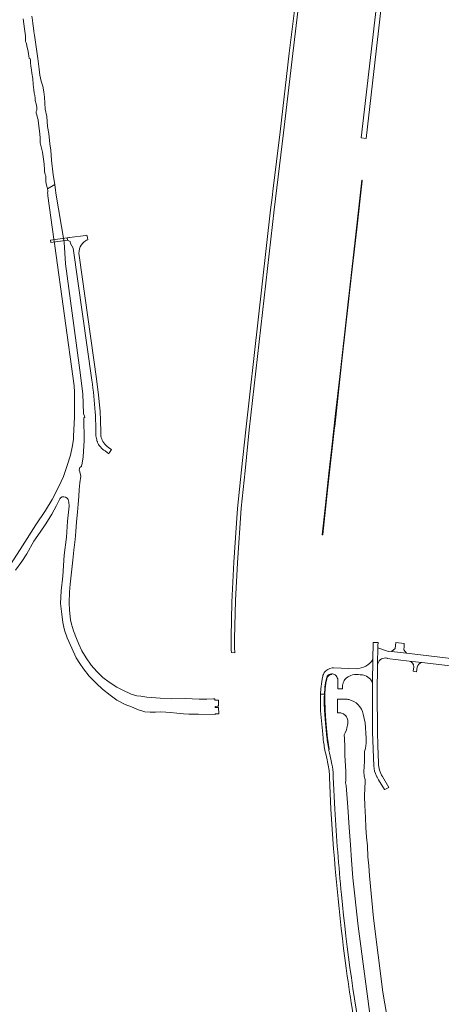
# Model space of a CAD drawing. Header units: metres. Extents: x 166325 to 190320, y 381923 to 404576.
# Tile 257 of 656: x 175967 to 176365, y 383717 to 384647. Entities that reach past the tile are written whole.
import ezdxf

# ---------------------------------------------------------------- set-up
doc = ezdxf.new("R2010")
doc.units = ezdxf.units.M
for name, color, linetype, lineweight in [('B-WE-OG-WATER_BEEK-GV', 8, 'Continuous', 18), ('B-WE-VH-VERHARDING_ASFALT-GV', 8, 'Continuous', 18), ('B-WE-VH-VERHARDING_BETONSTRAATSTEEN-GV', 8, 'Continuous', 18), ('B-WE-VH-VERHARDING_FUNDERING_ZAND-GV', 8, 'Continuous', 18), ('B-WE-VH-VERHARDING_GESLOTEN-GV', 8, 'Continuous', 18)]:
    doc.layers.add(name, color=color, linetype=linetype, lineweight=lineweight)

msp = doc.modelspace()

# ---------------------------------------------------------------- linework, layer by layer
at = {"layer": 'B-WE-OG-WATER_BEEK-GV', "flags": 128}
for points in [[(175969.691, 384647.824), (175971.148, 384638.294), (175972.08, 384631.6), (175972.179, 384630.035), (175972.076, 384628.671), (175972.098, 384626.208), (175972.559, 384625.035), (175972.852, 384624.037), (175973.661, 384620.613), (175974.344, 384618.316), (175974.894, 384614.93), (175975.054, 384612.366), (175975.59, 384610.683), (175976.407, 384609.942), (175976.678, 384609.019), (175976.927, 384605.822), (175976.945, 384603.234), (175977.348, 384601.023), (175977.772, 384599.554), (175978.193, 384596.344), (175978.947, 384591.29), (175979.343, 384585.596), (175979.902, 384580.669), (175980.344, 384577.916), (175980.918, 384575.463), (175981.276, 384572.688), (175981.259, 384570.528), (175982.021, 384567.339), (175982.874, 384564.278), (175982.919, 384563.033), (175982.672, 384561.445), (175982.216, 384560.106), (175982.286, 384558.7), (175982.736, 384557.052), (175983.107, 384555.457), (175983.375, 384554.363), (175983.882, 384552.193), (175984.339, 384548.756), (175985.657, 384539.166), (175986.04, 384535.145), (175985.89, 384532.733), (175985.997, 384530.567), (175986.362, 384529.41), (175987.985, 384521.896), (175989.079, 384515.075), (175989.705, 384510.388), (175990.015, 384505.252), (175990.004, 384503.454), (175990.517, 384500.561), (175991.253, 384499.436), (175991.279, 384497.135), (175991.251, 384495.021), (175991.345, 384493.978), (175991.678, 384491.897), (175992.166, 384489.698), (175992.854, 384487.259), (175999.644, 384491.334), (175998.269, 384500.418), (175996.725, 384514.177), (175996.095, 384523.687), (175995.096, 384529.721), (175994.134, 384539.486), (175992.865, 384546.158), (175992.24, 384555.554), (175990.736, 384562.388), (175990.135, 384573.746), (175989.535, 384578.748), (175988.423, 384584.245), (175986.987, 384588.703), (175985.754, 384594.386), (175984.856, 384600.252), (175983.814, 384610.128), (175980.635, 384632.239), (175980.36, 384633.621), (175980.075, 384636.168), (175979.667, 384638.867), (175979.277, 384641.26), (175978.869, 384643.391), (175978.612, 384646.381), (175978.181, 384650.297)], [(176022.362, 384196.573), (176022.927, 384203.053), (176023.507, 384209.382), (176024.222, 384215.65), (176023.56, 384219.736), (176022.899, 384221.444), (176022.985, 384223.017), (176023.518, 384223.797), (176024.315, 384224.378), (176024.878, 384225.121), (176025.52, 384227.894), (176026.625, 384233.932), (176027.656, 384249.385), (176027.125, 384270.737), (176028.124, 384271.382), (176026.897, 384274.83), (176026.333, 384293.49), (176023.378, 384315.755), (176017.761, 384358.069), (176009.803, 384416.163), (176008.457, 384436.646), (176000.716, 384483.173), (176000.68, 384483.45), (176000.342, 384485.726), (175999.644, 384491.334), (175992.854, 384487.259), (175993.232, 384485.217), (175993.236, 384484.865), (175993.127, 384484.186), (175992.954, 384483.457), (175993.043, 384482.023), (175993.143, 384480.638), (175993.179, 384480.386), (175998.956, 384439.563), (175999.802, 384433.324), (176017.984, 384301.004)], [(176017.355, 384253.555), (176017.396, 384250.513), (176016.623, 384244.805), (176014.657, 384235.515), (176011.511, 384225.696), (176007.825, 384215.268), (176003.471, 384205.986), (175997.346, 384193.548), (175991.07, 384183.207), (175981.894, 384169.65), (175969.314, 384149.995), (175958.527, 384133.088), (175956.951, 384130.376), (175953.469, 384129.05), (175944.262, 384114.463), (175945.953, 384113.395), (175947.02, 384115.087)], [(175962.639, 384126.786), (175968.625, 384135.118), (175973.297, 384142.452), (175979.951, 384154.186), (175985.802, 384162.884), (175991.228, 384170.683), (175996.987, 384179.815), (176001.47, 384187.922), (176004.365, 384194.154), (176005.107, 384195.199), (176006.671, 384196.159), (176008.25, 384196.169), (176009.796, 384195.778), (176011.525, 384195.051), (176012.504, 384193.526), (176013.174, 384191.038), (176013.217, 384187.481), (176011.855, 384173.075), (176010.871, 384157.93), (176008.68, 384140.906), (176007.199, 384121.1), (176005.672, 384107.306), (176005.262, 384095.237), (176006.257, 384085.349), (176007.366, 384077.569), (176008.979, 384070.092), (176011.438, 384062.864), (176015.807, 384053.089), (176019.929, 384044.085), (176023.279, 384038.545), (176026.969, 384033.589), (176032.389, 384026.849), (176039.241, 384019.695), (176044.707, 384014.298), (176052.094, 384008.685), (176058.478, 384004.207), (176066.157, 383999.994), (176072.349, 383997.668), (176078.814, 383994.905), (176082.078, 383993.843), (176085.033, 383993.17), (176090.016, 383992.703), (176094.859, 383992.707), (176099.806, 383992.981), (176104.827, 383992.792), (176109.006, 383992.467), (176115.035, 383991.762), (176121.332, 383991.02), (176126.583, 383990.791), (176135.693, 383990.911), (176151.243, 383990.551), (176151.24, 383991.25), (176154.72, 383991.28), (176154.699, 383997.015), (176153.449, 383997.012), (176151.347, 383997.157), (176151.347, 383998.061), (176153.445, 383998.262), (176154.695, 383998.265), (176154.63, 384004.15), (176151.13, 384004.11), (176151.121, 384005.227), (176149.893, 384005.181), (176143.632, 384004.926), (176136.157, 384005.103), (176123.116, 384005.535), (176109.922, 384005.466), (176099.425, 384005.819), (176086.803, 384007.037), (176081.04, 384007.732), (176077.432, 384008.068), (176072.03, 384009.842), (176063.327, 384013.713), (176058.339, 384016.416), (176051.248, 384020.964), (176045.184, 384025.521), (176039.352, 384031.018), (176034.299, 384037.096), (176029.295, 384044.193), (176025.349, 384050.682), (176022.352, 384056.986), (176020.176, 384062.179), (176017.595, 384069.602), (176015.553, 384075.817), (176014.553, 384080.053), (176013.62, 384089.019), (176013.487, 384096.103), (176013.72, 384106.235), (176014.331, 384113.793), (176015.634, 384125.114), (176016.963, 384136.227), (176017.879, 384145.622), (176018.97, 384155.7), (176019.728, 384163.415), (176020.296, 384172.436), (176021.127, 384181.552), (176021.881, 384189.105), (176022.362, 384196.573)], [(176274.413, 384005.033), (176274.163, 384005.021), (176274.07, 384005.02), (176266.918, 384004.94), (176267.053, 383992.1), (176268.882, 383992.12)], [(176321.147, 383662.095), (176309.814, 383728.31), (176301.173, 383798.015), (176297.322, 383838.004), (176296.585, 383847.577), (176295.838, 383856.132), (176295.309, 383866.551), (176294.636, 383874.623), (176293.826, 383883.87), (176293.458, 383893.238), (176292.782, 383904.555), (176292.486, 383912.993), (176292.893, 383921.475), (176293.376, 383926.279), (176293.088, 383928.98), (176292.416, 383932.286), (176292.064, 383936.764), (176292.418, 383941.163), (176292.598, 383946.725), (176292.608, 383953.272), (176292.698, 383955.53), (176293.457, 383958.478), (176294.245, 383963.511), (176294.055, 383968.224), (176293.137, 383982.507), (176291.43, 383990.73)], [(176275.574, 383976.372), (176275.477, 383976.099), (176274.26, 383973.24), (176273.348, 383971.354), (176273.661, 383967.828), (176274.11, 383959.89), (176274.091, 383952.002), (176274.86, 383936.56), (176275.108, 383930.489), (176274.892, 383928.027), (176274.781, 383926.101), (176275.368, 383923.296), (176276.862, 383903.056), (176278.12, 383883.797), (176279.313, 383867.408), (176280.461, 383852.76), (176281.592, 383836.236), (176286.465, 383790.419), (176299.245, 383695.689)]]:
    msp.add_lwpolyline(points, dxfattribs=at)
at = {"layer": 'B-WE-OG-WATER_BEEK-GV'}
for points in [[(176017.984, 384301.004, -0.0313393), (176017.355, 384253.555)], [(176277.699, 384004.591, 0.077291), (176274.413, 384005.033)], [(176286.59, 383999.719, 0.1427974), (176277.699, 384004.591)], [(176291.43, 383990.73, 0.143966), (176286.59, 383999.719)], [(176268.882, 383992.12, -0.1469531), (176273.841, 383990.339)], [(176273.841, 383990.339, -0.0512722), (176275.035, 383989.134)], [(176275.035, 383989.134, -0.1055585), (176276.57, 383986.079)], [(176276.57, 383986.079, -0.1077188), (176276.838, 383982.014)], [(176276.838, 383982.014, -0.0506885), (176275.574, 383976.372)]]:
    msp.add_lwpolyline(points, format="xyb", dxfattribs=at)
at = {"layer": 'B-WE-VH-VERHARDING_ASFALT-GV', "flags": 128}
msp.add_lwpolyline([(175995.94, 384436.438), (176011.749, 384438.546), (176011.446, 384440.81), (175995.638, 384438.705)], close=True, dxfattribs=at)
for points in [[(176030.865, 384439.098), (176030.545, 384440.757), (176030.211, 384442.488), (176030.07, 384443.221), (176029.196, 384443.109), (176013.682, 384441.122), (176013.149, 384441.048), (176011.96, 384440.882), (176011.446, 384440.81), (176011.749, 384438.546), (176014.134, 384437.532), (176014.488, 384435.6), (176017.026, 384431.158), (176034.78, 384306.42)], [(176042.531, 384276.938), (176042.253, 384279.866), (176041.09, 384292.141), (176039.33, 384307.502), (176022.72, 384424.187)], [(176038.459, 384265.29), (176038.475, 384264.611), (176038.49, 384263.933), (176038.494, 384263.517), (176038.581, 384254.938)], [(176043.221, 384255.187), (176043.154, 384259.998), (176043.129, 384261.83), (176043.106, 384263.484)], [(176047.3, 384239.54), (176050.706, 384236.849), (176051.572, 384238.14), (176052.801, 384239.973), (176053.31, 384240.732)], [(176304.878, 384035.42), (176304.91, 384039.11), (176305.117, 384053.455), (176305.246, 384055.618), (176305.418, 384058.498), (176300.762, 384058.63), (176300.619, 384042.627), (176300.202, 384020.858), (176300.15, 384018.17), (176300.268, 383992.228), (176300.21, 383973.76), (176301.455, 383942.133)], [(176305.874, 383944.399), (176305.281, 383961.201), (176305.021, 383973.74), (176304.68, 384012.661), (176304.878, 384035.42)], [(176254.8, 383995.38), (176254.623, 384000.332), (176254.54, 384005.524)], [(176251.76, 383987.56), (176253.121, 383971.976), (176253.459, 383968.103)], [(176255.564, 383955.183), (176255.95, 383953.51), (176257.301, 383947.646), (176257.734, 383945.765)], [(176261.755, 383943.714), (176260.75, 383948.34), (176259.519, 383954.004), (176259.248, 383955.249)], [(176259.489, 383932.756), (176259.56, 383931.12), (176260.863, 383901.163)], [(176264.45, 383901.22), (176263.12, 383931.264), (176263.039, 383933.102)], [(176304.578, 383931.272), (176305.947, 383928.925), (176311.43, 383919.522), (176311.682, 383919.646), (176315.078, 383921.313), (176315.58, 383921.56), (176309.553, 383931.789)], [(176275.314, 383750.88), (176276.351, 383743.374)]]:
    msp.add_lwpolyline(points, dxfattribs=at)
at = {"layer": 'B-WE-VH-VERHARDING_ASFALT-GV'}
for points in [[(176028.744, 384437.934, -0.0634683), (176030.865, 384439.098)], [(176022.72, 384424.187, -0.1268528), (176023.792, 384432.416)], [(176023.792, 384432.416, -0.1585599), (176028.744, 384437.934)], [(176034.78, 384306.42, -0.0170008), (176037.929, 384276.013)], [(176037.929, 384276.013, -0.0115587), (176038.459, 384265.29)], [(176043.106, 384263.484, 0.0139811), (176042.531, 384276.938)], [(176038.581, 384254.938, 0.0607596), (176039.375, 384249.882)], [(176048.131, 384244.98, -0.2044287), (176043.221, 384255.187)], [(176039.375, 384249.882, 0.0168011), (176039.793, 384248.573)], [(176039.793, 384248.573, 0.0168382), (176040.184, 384247.577)], [(176040.184, 384247.577, 0.0198209), (176040.766, 384246.355)], [(176040.766, 384246.355, 0.0547589), (176042.84, 384243.281)], [(176053.31, 384240.732, -0.0516695), (176048.131, 384244.98)], [(176042.84, 384243.281, 0.0861208), (176047.3, 384239.54)], [(176251.05, 384009.819, 0.0122676), (176250.85, 384000.527)], [(176254.54, 384005.524, -0.0084624), (176254.685, 384009.659)], [(176250.85, 384000.527, 0.0262265), (176251.76, 383987.56)], [(176253.459, 383968.103, 0.0286439), (176255.564, 383955.183)], [(176258.774, 383957.602, -0.0242175), (176256.811, 383971.2)], [(176259.248, 383955.249, -0.0045547), (176258.774, 383957.602)], [(176257.734, 383945.765, -0.0403123), (176259.489, 383932.756)], [(176263.039, 383933.102, 0.0325028), (176261.755, 383943.714)], [(176301.455, 383942.133, 0.108029), (176304.022, 383932.305)], [(176309.553, 383931.789, -0.124875), (176305.874, 383944.399)], [(176304.022, 383932.305, 0.0142959), (176304.578, 383931.272)], [(176260.863, 383901.163, 0.0187724), (176275.314, 383750.88)], [(176270.819, 383820.466, -0.0094256), (176264.45, 383901.22)], [(176292.992, 383663.276, -0.0213193), (176270.819, 383820.466)], [(176276.351, 383743.374, 0.0100562), (176289.381, 383662.827)]]:
    msp.add_lwpolyline(points, format="xyb", dxfattribs=at)
at = {"layer": 'B-WE-VH-VERHARDING_BETONSTRAATSTEEN-GV', "flags": 128}
msp.add_lwpolyline([(176329.966, 384054.656), (176330.224, 384057.707), (176322.125, 384058.66), (176321.835, 384055.74), (176321.48, 384052.807), (176318.14, 384050.069), (176332.325, 384048.387), (176329.67, 384051.763)], close=True, dxfattribs=at)
for points in [[(176332.325, 384048.387), (176318.14, 384050.069), (176314.924, 384050.45), (176314.896, 384050.165), (176313.419, 384050.662), (176305.117, 384053.455), (176304.91, 384039.11), (176304.878, 384035.42), (176305.027, 384035.408), (176305.041, 384036.296), (176305.056, 384037.235)], [(176442.269, 384035.031), (176440.282, 384035.293), (176440.326, 384035.582), (176332.325, 384048.387)], [(176299.751, 384020.725), (176300.202, 384020.858), (176300.619, 384042.627)], [(176312.825, 384043.918), (176313.288, 384043.874), (176314.129, 384043.795), (176314.096, 384043.492), (176334.892, 384041.023), (176346.908, 384039.597), (176365.613, 384037.377), (176375.674, 384036.183), (176439.242, 384028.637), (176439.291, 384028.933), (176441.282, 384028.674), (176443.134, 384028.433)], [(176346.908, 384039.597), (176334.892, 384041.023)], [(176284.92, 384033.69), (176263.382, 384034.504), (176263.234, 384034.509)], [(176339.117, 384035.68), (176338.48, 384031.343), (176341.868, 384030.94), (176342.33, 384035.283)], [(176253.097, 384026.606), (176252.54, 384023.978)], [(176255.103, 384009.648), (176255.519, 384014.817), (176256.199, 384020.008), (176256.869, 384024.365)], [(176261.426, 384028.344), (176261.405, 384028.944)], [(176267.24, 384024.16), (176267.427, 384014.686), (176271.744, 384014.721), (176271.81, 384016.572)], [(176251.344, 384014.79), (176251.311, 384014.329), (176251.28, 384013.869)], [(176251.05, 384009.819), (176254.685, 384009.659)], [(176258.774, 383957.602), (176259.292, 383957.688), (176257.73, 383968.051), (176257.043, 383974.075), (176256.064, 383984.483), (176255.291, 383994.69), (176255.014, 384004.813), (176255.103, 384009.648)], [(176255.344, 383987.242), (176255.44, 383986.193), (176256.71, 383972.3), (176256.811, 383971.2)]]:
    msp.add_lwpolyline(points, dxfattribs=at)
at = {"layer": 'B-WE-VH-VERHARDING_BETONSTRAATSTEEN-GV'}
for points in [[(176300.619, 384042.627, -0.2369869), (176284.92, 384033.69)], [(176305.056, 384037.235, -0.4111694), (176312.825, 384043.918)], [(176334.892, 384041.023, -0.3799087), (176339.117, 384035.68)], [(176342.33, 384035.283, -0.3220864), (176346.908, 384039.597)], [(176254.622, 384030.163, 0.0977818), (176253.097, 384026.606)], [(176262.055, 384034.483, 0.2260528), (176254.622, 384030.163)], [(176263.234, 384034.509, 0.0305382), (176262.055, 384034.483)], [(176252.54, 384023.978, 0.0274159), (176251.344, 384014.79)], [(176255.064, 384014.814, -0.0150407), (176255.98, 384022.121)], [(176255.98, 384022.121, -0.0717578), (176257.42, 384026.802)], [(176256.869, 384024.365, -0.3596542), (176261.426, 384028.344)], [(176257.42, 384026.802, -0.2192399), (176261.405, 384028.944)], [(176261.405, 384028.944, -0.1752977), (176264.93, 384027.91)], [(176264.93, 384027.91, -0.161059), (176267.24, 384024.16)], [(176271.81, 384016.572, -0.0925851), (176272.97, 384021.561)], [(176272.97, 384021.561, -0.1157953), (176275.741, 384025.191)], [(176275.741, 384025.191, -0.0811964), (176281.221, 384027.951)], [(176281.221, 384027.951, -0.092298), (176288.621, 384027.98)], [(176288.621, 384027.98, -0.0486035), (176293.061, 384027.49)], [(176293.061, 384027.49, -0.0863754), (176298.21, 384023.839)], [(176298.21, 384023.839, -0.0873591), (176299.751, 384020.725)], [(176251.28, 384013.869, 0.0059069), (176251.05, 384009.819)], [(176254.685, 384009.659, -0.0106544), (176255.064, 384014.814)], [(176254.8, 383995.38, 0.0107896), (176255.344, 383987.242)]]:
    msp.add_lwpolyline(points, format="xyb", dxfattribs=at)
at = {"layer": 'B-WE-VH-VERHARDING_FUNDERING_ZAND-GV', "flags": 128}
for points in [[(176169.709, 384062.006), (176170.586, 384098.191), (176172.386, 384133.782), (176176.131, 384185.482), (176179.709, 384220.661), (176183.625, 384259.354), (176207.335, 384467.175), (176216.129, 384540.163), (176224.798, 384615.144), (176235.31, 384702.689), (176239.975, 384742.619), (176245.025, 384785.845), (176254.739, 384867.005), (176256.815, 384882.082), (176257.302, 384885.623), (176257.559, 384887.488), (176260.267, 384911.305), (176269.753, 384990.849), (176275.504, 385041.683)], [(176326.843, 384838.296), (176323.327, 384810.579), (176305.573, 384673.989), (176289.444, 384535.352), (176294.195, 384534.696), (176311.7, 384688.878), (176327.253, 384819.114)], [(176232.302, 384703.923), (176221.289, 384615.382), (176212.797, 384541.086), (176205.939, 384484.87), (176205.564, 384481.795), (176205.226, 384479.023), (176205.217, 384478.951), (176203.789, 384467.248), (176180.394, 384259.564), (176176.266, 384221.631), (176172.505, 384185.117), (176169.172, 384134.368), (176167.18, 384096.7), (176166.66, 384063.466), (176166.39, 384058.843)], [(176166.723, 384048.952), (176170.047, 384048.799)]]:
    msp.add_lwpolyline(points, dxfattribs=at)
at = {"layer": 'B-WE-VH-VERHARDING_FUNDERING_ZAND-GV'}
for points in [[(176166.39, 384058.843, 0.01177), (176166.723, 384048.952)], [(176170.047, 384048.799, -0.0466405), (176169.709, 384062.006)]]:
    msp.add_lwpolyline(points, format="xyb", dxfattribs=at)
at = {"layer": 'B-WE-VH-VERHARDING_GESLOTEN-GV', "flags": 128}
msp.add_lwpolyline([(176275.395, 384361.16), (176277.276, 384377.695), (176278.575, 384389.104), (176281.376, 384413.932), (176285.317, 384449.118), (176290.422, 384494.781), (176290.435, 384494.894), (176290.474, 384495.248), (176289.969, 384495.304), (176283.956, 384441.549), (176280.221, 384408.157), (176276.814, 384377.705), (176269.167, 384309.747), (176265.288, 384274.79), (176261.737, 384243.001), (176258.985, 384218.47), (176255.662, 384188.634), (176252.528, 384160.263), (176253.025, 384160.208), (176253.083, 384160.731), (176257.708, 384202.601), (176264.347, 384261.78), (176264.436, 384262.573), (176270.921, 384321.837)], close=True, dxfattribs=at)

doc.saveas('drawing.dxf')
